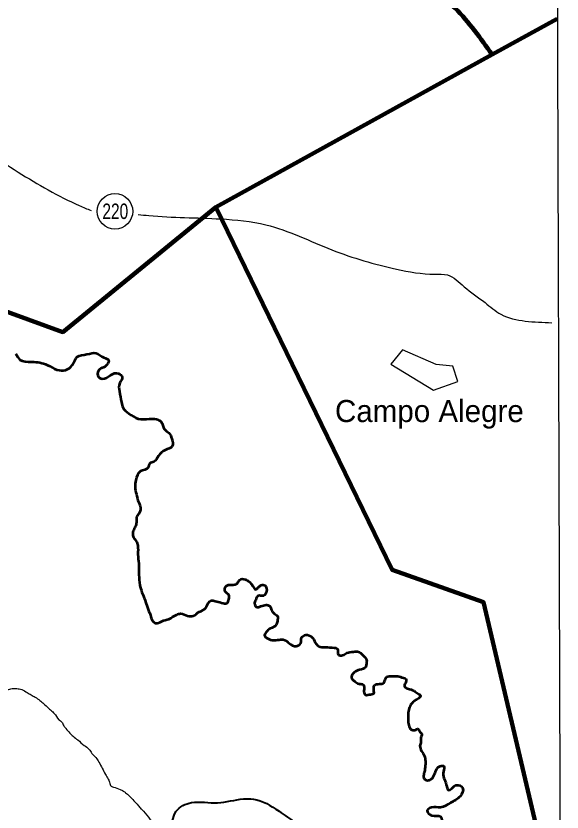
# Model space of a CAD drawing. Extents: x 553962 to 842807, y 8883888 to 9032388.
# Drawn here: x 781131 to 793496, y 8905725 to 8923744 of the extents above; entities that cross this region are included whole.
import ezdxf
from ezdxf.enums import TextEntityAlignment as Align

# ---------------------------------------------------------------- set-up
doc = ezdxf.new("R2010")
doc.units = 0
doc.header["$LTSCALE"] = 200
for name, color, linetype, lineweight in [('12', 7, 'Continuous', 25), ('21', 7, 'Continuous', 25), ('24', 7, 'Continuous', 25), ('3', 7, 'Continuous', 13), ('48', 7, 'Continuous', 25), ('9', 7, 'Continuous', 90)]:
    doc.layers.add(name, color=color, linetype=linetype, lineweight=lineweight)
doc.layers.add('41', color=7, linetype='Continuous')

msp = doc.modelspace()

# ---------------------------------------------------------------- linework, layer by layer
at = {"layer": '12'}
for points in [[(774127.4, 8922381.7), (774762.8, 8922691.1), (775387.8, 8922672.2), (775861.3, 8922482.8), (776410.6, 8922331.3), (777395.4, 8922179.8), (778039.4, 8921990.4), (778759.1, 8921592.6), (779744, 8921100.2), (781183.4, 8920210), (782566, 8919452.4), (782831.5, 8919338.8)], [(783895.5, 8919249), (784138, 8919225.2), (785766.8, 8919149.4), (786789.5, 8919016.8), (788285.7, 8918448.6), (789744.1, 8918013), (790615.3, 8917899.4), (790899.4, 8917880.4), (791278.2, 8917615.3), (791751.7, 8917255.4), (792111.6, 8916990.3), (792660.8, 8916838.8), (793266.9, 8916800.9)]]:
    msp.add_spline(points, degree=3, dxfattribs=at)
at = {"layer": '12', "lineweight": 40}
msp.add_spline([(781569.2, 8904786.7), (782039.7, 8904747.1), (782669.3, 8904708.5), (783006.7, 8904747.1), (783373.7, 8904928.3), (783777.7, 8905132.8), (784291.7, 8905049.2), (784468.4, 8905065.3), (784754.3, 8905737.1), (785107.7, 8905939.5), (785694.7, 8905935.1), (786283.6, 8906023.1), (786505.7, 8906018.9), (787086.7, 8905742.8), (787462.6, 8905479.4)], degree=3, dxfattribs=at)
at = {"layer": '21'}
msp.add_lwpolyline([(789881.8, 8916188.9), (789618.2, 8915864.4), (790586.5, 8915270.3), (791137.2, 8915470.4), (791021.8, 8915819.8), (790643.3, 8915857.4)], close=True, dxfattribs=at)
at = {"layer": '24', "lineweight": 53}
for points in [[(781130.5, 8916097.6), (781220, 8915963.8), (781483.9, 8915916.6), (781842.1, 8915841.2), (782058.9, 8915737.5), (782256.8, 8915728.1), (782407.6, 8915841.2), (782520.7, 8916029.7), (782737.5, 8916086.3), (782944.9, 8916114.6), (783124, 8916010.9), (783227.6, 8915954.3), (783142.8, 8915803.5), (783029.7, 8915747), (782982.6, 8915605.6), (783086.2, 8915530.2), (783274.8, 8915615), (783453.8, 8915652.7), (783538.7, 8915567.9), (783482.1, 8915435.9), (783472.7, 8915247.4), (783519.8, 8915002.3), (783557.5, 8914870.4), (783689.5, 8914747.8), (783896.8, 8914625.3), (784151.3, 8914625.3), (784311.6, 8914615.9), (784415.3, 8914559.3), (784490.7, 8914389.7), (784594.3, 8914304.8), (784660.3, 8914172.9), (784669.8, 8914003.2), (784509.5, 8913918.4), (784358.7, 8913786.4), (784255, 8913654.5), (784160.8, 8913616.8), (784123.1, 8913522.5), (783953.4, 8913437.7), (783846, 8913234), (783830, 8913084.7), (783856.7, 8912919.4), (783910, 8912732.8), (783942, 8912652.9), (783915.3, 8912477), (783862, 8912402.3), (783856.7, 8912343.7), (783851.3, 8912231.7), (783808.7, 8912141.1), (783776.7, 8912034.5), (783792.7, 8911938.5), (783851.3, 8911858.6), (783888.7, 8911757.3), (783894, 8911554.7), (783910, 8911357.5), (783915.3, 8911096.2)], [(783915.3, 8911096.2), (783936.7, 8910861.7), (783984.6, 8910696.4), (784053.9, 8910520.5), (784107.2, 8910355.2), (784176.5, 8910179.3), (784224.5, 8910056.7), (784293.8, 8909998.1), (784427.1, 8910040.7), (784592.4, 8910094), (784763, 8910190), (784858.9, 8910216.6), (785018.8, 8910168.7), (785141.5, 8910168.7), (785280.1, 8910253.9), (785429.3, 8910344.6), (785482.6, 8910451.2), (785557.3, 8910509.8), (785642.6, 8910499.2), (785786.5, 8910461.8), (785909.1, 8910451.2), (785951.8, 8910541.8), (785957.1, 8910621.8), (785866.5, 8910717.7), (785882.5, 8910829.7), (785946.4, 8910867), (786085, 8910872.3), (786154.3, 8910915), (786197, 8910984.3), (786324.9, 8910989.6), (786399.6, 8910947), (786495.5, 8910840.3), (786559.5, 8910765.7), (786612.8, 8910803), (786666.1, 8910851), (786751.4, 8910861.7), (786804.7, 8910787), (786783.4, 8910664.4), (786719.4, 8910616.4), (786623.5, 8910621.8), (786559.5, 8910531.2), (786532.8, 8910440.5), (786570.2, 8910371.2), (786676.8, 8910381.9), (786794.1, 8910413.9), (786868.7, 8910392.6), (786911.3, 8910317.9), (786954, 8910237.9), (787049.9, 8910158), (787049.9, 8910046), (787023.3, 8909960.7), (786895.3, 8909880.8), (786815.4, 8909822.1), (786762.1, 8909726.2), (786895.3, 8909621.1)], [(786895.3, 8909621.1), (787055.3, 8909621.1), (787183.2, 8909631.8), (787321.8, 8909541.1), (787476.4, 8909477.1), (787577.7, 8909546.4), (787599, 8909669.1), (787695, 8909733.1), (787833.6, 8909685.1), (787908.2, 8909562.5), (787982.9, 8909477.1), (788132.1, 8909455.8), (788334.7, 8909445.1), (788398.7, 8909429.1), (788420, 8909349.1), (788430.7, 8909285.1), (788526.6, 8909274.4), (788622.6, 8909327.8), (788771.8, 8909354.4), (788889.1, 8909354.4), (788974.4, 8909285.1), (789070.4, 8909162.4), (789065.1, 8909082.4), (789049.1, 8909002.4), (788910.5, 8908943.8), (788793.2, 8908890.4), (788750.5, 8908842.4), (788729.2, 8908794.4), (788745.2, 8908730.4), (788803.8, 8908682.4), (788899.8, 8908623.7), (788979.8, 8908618.4), (789017.1, 8908527.7), (789011.7, 8908426.4), (789065.1, 8908373.1), (789129, 8908383.7), (789230.3, 8908410.4), (789230.3, 8908517.1), (789251.6, 8908597.1), (789358.2, 8908623.7), (789459.5, 8908650.4), (789491.5, 8908719.7), (789523.5, 8908783.8), (789646.1, 8908799.8), (789779.4, 8908799.8), (789902, 8908762.4), (789955.3, 8908741.1), (789947.8, 8908639.7), (789926.5, 8908575.7), (789995.8, 8908522.4), (790145.1, 8908469.1), (790230.4, 8908405.1), (790289, 8908357.1), (790246.4, 8908293.1), (790155.8, 8908245.1)], [(790155.8, 8908245.1), (790081.1, 8908170.4), (790033.1, 8908074.4), (790011.8, 8907941), (790011.8, 8907807.7), (790022.5, 8907690.3), (790091.8, 8907583.7), (790182.4, 8907589), (790219.7, 8907610.3), (790278.4, 8907541), (790321, 8907487.7), (790299.7, 8907413), (790299.7, 8907317), (790278.4, 8907226.3), (790315.7, 8907103.7), (790379.7, 8906991.7), (790401, 8906879.6), (790395.6, 8906741), (790369, 8906602.3), (790363.7, 8906495.6), (790422.3, 8906447.6), (790518.2, 8906458.3), (790619.5, 8906613), (790736.8, 8906762.3), (790816.8, 8906762.3), (790811.5, 8906645), (790874.1, 8906341.8), (790921.9, 8906222.4), (791101, 8906329.9), (791244.2, 8906270.2), (791184.6, 8906079.2), (790969.7, 8905935.9), (790742.8, 8905828.4), (790539.8, 8905828.4), (790444.3, 8905756.8), (790539.8, 8905649.3), (790742.8, 8905625.5), (790778.6, 8905518), (790814.4, 8905303.1), (790874.1, 8905159.8), (791053.2, 8905136), (791220.4, 8905088.2), (791256.2, 8904968.8), (791184.6, 8904801.7), (791136.8, 8904670.3), (791268.1, 8904479.3), (791471.1, 8904359.9), (791733.8, 8904264.4), (791865.1, 8904180.8), (792080, 8903965.9), (792235.2, 8903834.6), (792378.5, 8903822.6), (792497.9, 8903762.9), (792545.7, 8903631.6), (792450.1, 8903524.1)]]:
    msp.add_spline(points, degree=3, dxfattribs=at)
at = {"layer": '24'}
for points in [[(777617.6, 8912828.3), (777839.2, 8912869.9), (777991.6, 8912793.7), (778178.6, 8912766), (778455.7, 8912835.2), (778621.9, 8912856), (778760.5, 8912849.1), (778843.6, 8912745.2), (778864.3, 8912662.1), (778912.8, 8912502.8), (778850.5, 8912322.7), (778739.7, 8912191.1), (778663.5, 8912045.6), (778573.4, 8911865.5), (778497.2, 8911657.7), (778455.7, 8911366.8), (778434.9, 8911048.2), (778476.5, 8910750.4), (778518, 8910535.6), (778545.7, 8910341.7), (778580.4, 8910189.3), (778649.6, 8910085.4), (778732.8, 8909960.8), (778871.3, 8909884.6), (779051.4, 8909787.6), (779210.7, 8909787.6), (779356.1, 8909773.7), (779453.1, 8909759.9), (779598.6, 8909621.3), (779695.5, 8909496.7), (779834.1, 8909316.6), (779917.2, 8909178.1), (780007.2, 8909053.4), (780007.2, 8908921.8), (780009.3, 8908822.2), (780018.8, 8908742.2), (780037.6, 8908666.9), (780056.4, 8908582.2), (780110.5, 8908518.7), (780178.7, 8908476.4), (780303.4, 8908427), (780439.8, 8908424.6), (780552.7, 8908419.9), (780618.6, 8908419.9), (780740.9, 8908452.8), (780832.7, 8908471.7), (780938.5, 8908495.2), (781042, 8908518.7), (781150.2, 8908521.1), (781263.2, 8908495.2), (781387.8, 8908429.3), (781472.5, 8908377.6), (781569, 8908323.5), (781672.5, 8908252.9), (781759.5, 8908175.3)], [(781759.5, 8908175.3), (781863, 8908083.5), (781926.5, 8908022.4), (781997.1, 8907957.2), (782102.9, 8907815.9), (782171.2, 8907759.5), (782213.5, 8907679.4), (782262.9, 8907613.6), (782352.3, 8907512.3), (782425.2, 8907441.7), (782531.1, 8907357), (782676.9, 8907234.6), (782782.8, 8907147.6), (782848.6, 8907053.4), (782940.4, 8906956.9), (783011, 8906855.7), (783159.2, 8906575.7), (783220.3, 8906469.7), (783255.6, 8906373.2), (783272.1, 8906326.2), (783340.3, 8906290.9), (783488.5, 8906234.4), (783563.8, 8906201.4), (783613.2, 8906161.4), (783697.8, 8906090.8), (783801.3, 8905980.2), (783897.8, 8905874.3), (783959, 8905801.3), (784020.1, 8905744.9), (784166, 8905566), (784241.2, 8905481.3), (784307.1, 8905415.4), (784351.8, 8905340.1), (784389.4, 8905257.7), (784427.1, 8905180), (784502.3, 8905071.8), (784582.3, 8904954.1), (784624.7, 8904890.5), (784660, 8904796.4), (784690.5, 8904709.3), (784692.9, 8904612.8), (784714.1, 8904551.6), (784761.1, 8904448.1), (784855.2, 8904304.5), (784921.1, 8904184.5), (785034, 8904031.5), (785179.8, 8903887.9), (785290.4, 8903796.1), (785433.9, 8903713.8), (785622.1, 8903633.7), (785819.7, 8903567.8), (785993.8, 8903509), (786073.7, 8903483.1), (786156.1, 8903424.3), (786240.8, 8903313.7)]]:
    msp.add_spline(points, degree=3, dxfattribs=at)
at = {"layer": '3', "lineweight": 25}
msp.add_lwpolyline([(563033.9, 9026438.8), (793061.1, 9026438.8), (793495.6, 8889836.8), (563468.3, 8889836.8)], close=True, dxfattribs=at)
msp.add_lwpolyline([(563033.9, 9026438.8), (793061.1, 9026438.8), (793495.6, 8889836.8), (563468.3, 8889836.8)], close=True, dxfattribs=at)
at = {"layer": '48'}
msp.add_circle((783373.6, 8919321.2), 401.3, dxfattribs=at)
at = {"layer": '9'}
msp.add_line((791912, 8922868), (793387.9, 8923680.4), dxfattribs=at)
msp.add_line((791912, 8922868), (793387.9, 8923680.4), dxfattribs=at)
for points in [[(765974.5, 8912469.6), (771548.8, 8911642.3), (776566.8, 8913518.4), (780614.1, 8917160.1), (782189.6, 8916587.3), (785656.2, 8919415.9), (791912, 8922868)], [(791729.4, 8903866.6), (792965.2, 8905190), (791720, 8910472.8), (789649.4, 8911206.9), (785656.2, 8919415.9)], [(791729.4, 8903866.6), (792965.2, 8905190), (791720, 8910472.8), (789649.4, 8911206.9), (785656.2, 8919415.9)]]:
    msp.add_lwpolyline(points, dxfattribs=at)
msp.add_spline([(785228, 8932570.7), (786596.9, 8931287.5), (787857.2, 8930689.4), (788320, 8929128.3), (788478.3, 8926833.8), (789430.8, 8925249.3), (791075.7, 8923916.1), (791912, 8922868)], degree=3, dxfattribs=at)

# ---------------------------------------------------------------- texts
at = {"layer": '41'}
msp.add_text('Campo Alegre', height=500, dxfattribs=at).set_placement((788354.2, 8914551.4))
at = {"layer": '48', "width": 0.75}
msp.add_text('220', height=350, dxfattribs=at).set_placement((783380.2, 8919147.9), align=Align.CENTER)

doc.saveas('drawing.dxf')
